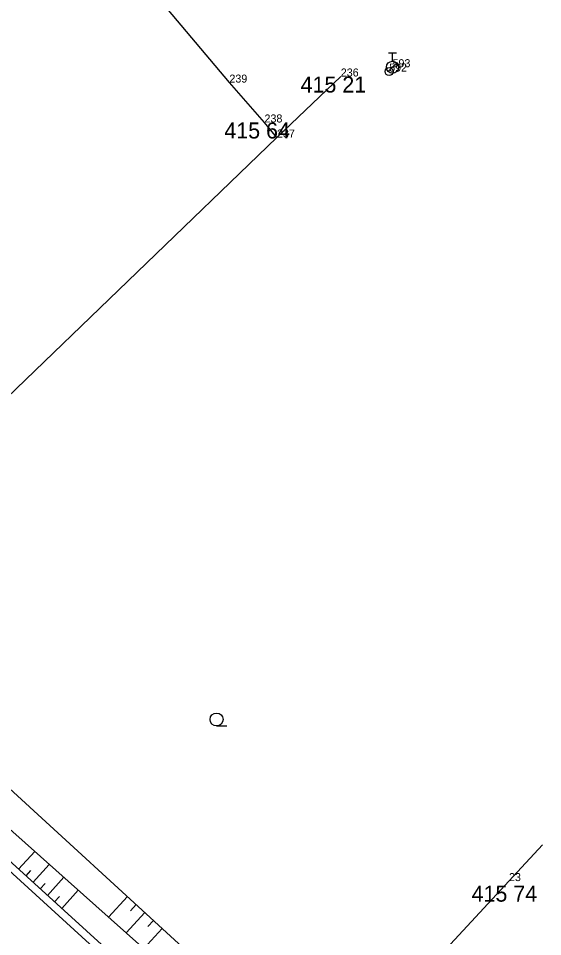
# Model space of a CAD drawing. Extents: x -559180 to -551373, y -1076947 to -1072071.
# Drawn here: x -554844.6 to -554811.9, y -1073378.2 to -1073320.8 of the extents above; entities that cross this region are included whole.
import ezdxf

# ---------------------------------------------------------------- set-up
doc = ezdxf.new("R2010")
doc.units = 0
for name, color, linetype in [('12_PLOTY', 7, 'Continuous'), ('17_KOMUNIKACE', 7, 'Continuous'), ('1_VODA_ZN', 7, 'Continuous'), ('26_SRAFY', 7, 'Continuous'), ('27_HRANA_PATA', 7, 'Continuous'), ('3_BODY', 7, 'Continuous'), ('45_ZN_KULTURY', 7, 'Continuous'), ('6_VYSKY', 7, 'Continuous')]:
    doc.layers.add(name, color=color, linetype=linetype)

# ---------------------------------------------------------------- blocks, each defined once
blk = doc.blocks.new('ZAHRAD')
at = {"layer": '45_ZN_KULTURY'}
blk.add_line((0, 0), (0.65, 0.003), dxfattribs=at)
blk.add_circle((0, 0.403), 0.403, dxfattribs=at)
blk = doc.blocks.new('SV')
at = {"layer": '1_VODA_ZN'}
blk.add_circle((0, 0), 0.25, dxfattribs=at)
blk = doc.blocks.new('HYP')
at = {"layer": '1_VODA_ZN'}
for p, q in [((-0.25, 0.9), (0.25, 0.9)), ((0, 0.375), (0, 0.9)), ((-0.265, -0.265), (0.265, 0.265))]:
    blk.add_line(p, q, dxfattribs=at)
blk.add_circle((0, 0), 0.375, dxfattribs=at)
blk = doc.blocks.new('POINT_DISPLAY')
blk.add_line((0, 0), (0, 0))

msp = doc.modelspace()

# ---------------------------------------------------------------- linework, layer by layer
at = {"layer": '12_PLOTY'}
for p, q in [((-554831.43, -1073324.84), (-554843.9, -1073309.99)), ((-554829.24, -1073327.33), (-554831.43, -1073324.84)), ((-554824.48, -1073324.46), (-554828.46, -1073328.27)), ((-554828.46, -1073328.27), (-554829.24, -1073327.33)), ((-554828.46, -1073328.27), (-554848.89, -1073347.96)), ((-554834.1, -1073379.05), (-554853.9, -1073360.92)), ((-554824.64, -1073386.19), (-554811.883, -1073372.44))]:
    msp.add_line(p, q, dxfattribs=at)
at = {"layer": '17_KOMUNIKACE'}
msp.add_line((-554858.8, -1073361.62), (-554834.25, -1073384), dxfattribs=at)
at = {"layer": '26_SRAFY'}
for p, q in [((-554843.579, -1073372.848), (-554844.585, -1073373.958)), ((-554842.672, -1073373.656), (-554843.686, -1073374.773)), ((-554843.833, -1073374.031), (-554844.136, -1073374.366)), ((-554842.931, -1073374.845), (-554843.236, -1073375.181)), ((-554841.765, -1073374.463), (-554842.787, -1073375.589)), ((-554840.858, -1073375.27), (-554841.887, -1073376.405)), ((-554842.029, -1073375.658), (-554842.337, -1073375.997)), ((-554838.968, -1073376.953), (-554837.792, -1073375.669)), ((-554837.601, -1073376.549), (-554837.25, -1073376.166)), ((-554837.87, -1073377.931), (-554836.708, -1073376.662)), ((-554836.512, -1073377.537), (-554836.165, -1073377.159)), ((-554836.771, -1073378.909), (-554835.623, -1073377.655))]:
    msp.add_line(p, q, dxfattribs=at)
at = {"layer": '27_HRANA_PATA'}
for p, q in [((-554859.26, -1073358.89), (-554833.13, -1073382.15)), ((-554857.68, -1073362.08), (-554833.9, -1073383.65))]:
    msp.add_line(p, q, dxfattribs=at)

# ---------------------------------------------------------------- block references
at = {"layer": '1_VODA_ZN'}
for name, p in [('HYP', (-554821.25, -1073323.88)), ('SV', (-554821.46, -1073324.15)), ('POINT_DISPLAY', (-554821.46, -1073324.15)), ('POINT_DISPLAY', (-554821.25, -1073323.88)), ('POINT_DISPLAY', (-554831.43, -1073324.84)), ('POINT_DISPLAY', (-554824.48, -1073324.46)), ('POINT_DISPLAY', (-554829.24, -1073327.33)), ('POINT_DISPLAY', (-554828.46, -1073328.27)), ('POINT_DISPLAY', (-554813.98, -1073374.7))]:
    msp.add_blockref(name, p, dxfattribs=at)
at = {"layer": '45_ZN_KULTURY'}
msp.add_blockref('ZAHRAD', (-554832.232, -1073365.01), dxfattribs=at)

# ---------------------------------------------------------------- texts
at = {"layer": '3_BODY'}
for s, p in [('592', (-554821.46, -1073324.15)), ('593', (-554821.25, -1073323.88)), ('239', (-554831.43, -1073324.84)), ('236', (-554824.48, -1073324.46)), ('238', (-554829.24, -1073327.33)), ('237', (-554828.46, -1073328.27)), ('23', (-554813.98, -1073374.7))]:
    msp.add_text(s, height=0.5, dxfattribs=at).set_placement(p)
at = {"layer": '6_VYSKY'}
for s, p in [('415 21', (-554826.985, -1073325.46)), ('415 64', (-554831.745, -1073328.33)), ('415 74', (-554816.315, -1073375.984))]:
    msp.add_text(s, height=1, dxfattribs=at).set_placement(p)

doc.saveas('drawing.dxf')
